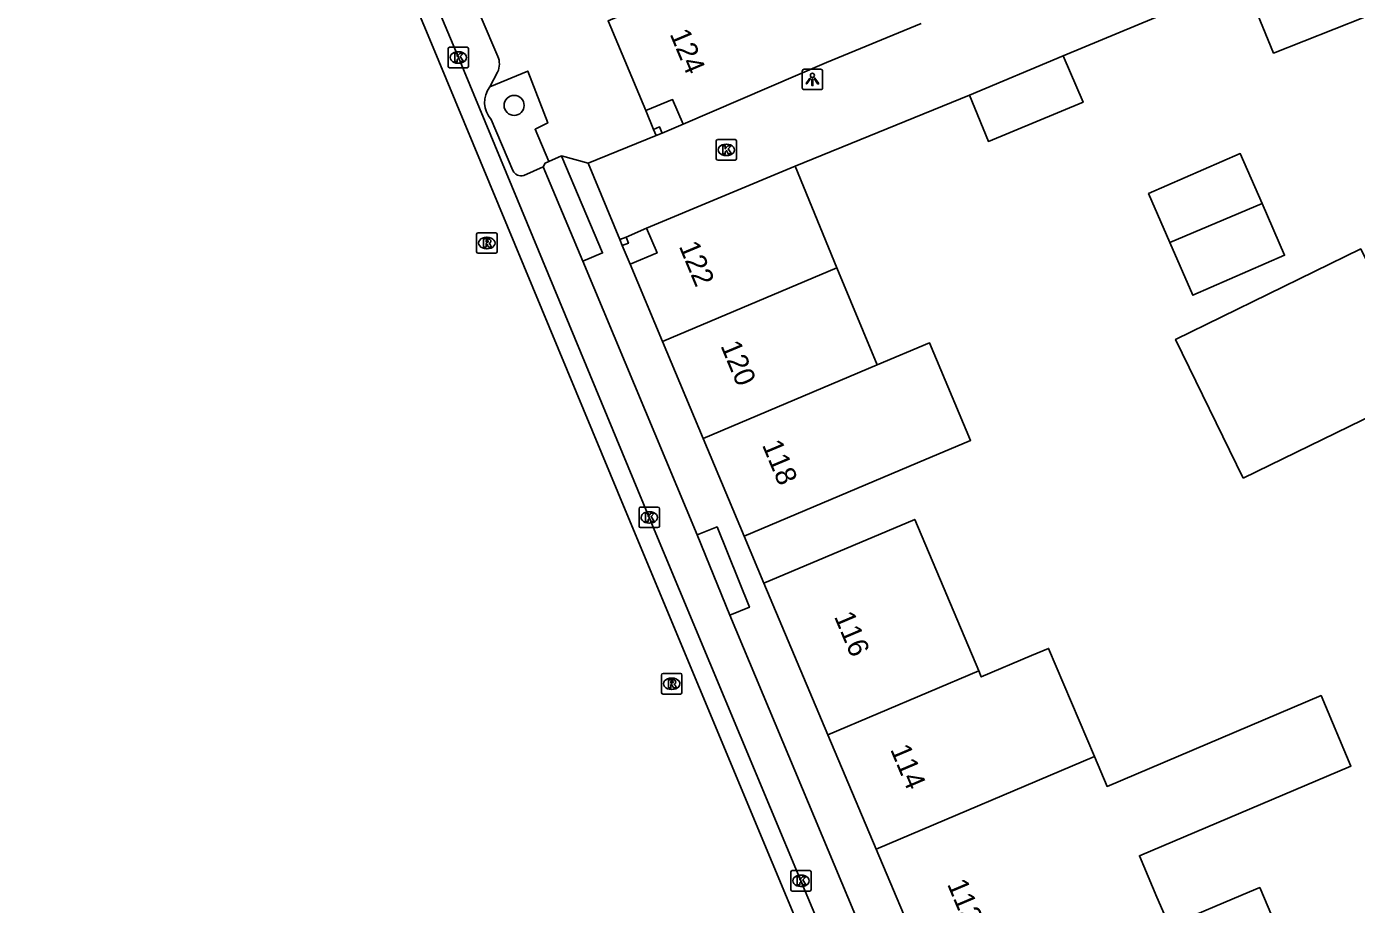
# Model space of a CAD drawing. Extents: x 159718 to 160783, y 383290 to 384030.
# Drawn here: x 159898.4 to 159963.4, y 383415 to 383457.8 of the extents above; entities that cross this region are included whole.
import ezdxf

# ---------------------------------------------------------------- set-up
doc = ezdxf.new("R2010")
doc.units = 0
for name, color, linetype in [('IMGEO_Boom', 7, 'Continuous'), ('IMGEO_Kolk', 7, 'Continuous'), ('IMGEO_Lichtpunt', 7, 'Continuous'), ('IMGEO_Pand', 7, 'Continuous'), ('IMGEO_Pand_nummerreeks', 7, 'Continuous'), ('IMGEO_Pand_overbouw', 7, 'Continuous'), ('IMGEO_Parkeervlak_open', 7, 'Continuous'), ('IMGEO_Rijbaan_lokaal_gesloten', 7, 'Continuous'), ('IMGEO_Rijbaan_lokaal_open', 7, 'Continuous'), ('IMGEO_Rioolput', 7, 'Continuous'), ('IMGEO_Voetpad_open', 7, 'Continuous')]:
    doc.layers.add(name, color=color, linetype=linetype)

msp = doc.modelspace()

# ---------------------------------------------------------------- linework, layer by layer
at = {"layer": 'IMGEO_Boom'}
msp.add_circle((159922.245, 383453.986), 0.489, dxfattribs=at)
at = {"layer": 'IMGEO_Kolk'}
for p, q in [((159919.02, 383455.9), (159919.02, 383456.752)), ((159919.095, 383456.826), (159919.947, 383456.826)), ((159920.021, 383456.752), (159920.021, 383455.9)), ((159919.531, 383456.046), (159919.506, 383456.046)), ((159919.508, 383456.606), (159919.533, 383456.606)), ((159919.947, 383455.826), (159919.095, 383455.826)), ((159932.117, 383451.388), (159932.117, 383452.24)), ((159932.192, 383452.314), (159933.044, 383452.314)), ((159932.605, 383452.094), (159932.63, 383452.094)), ((159933.118, 383452.24), (159933.118, 383451.388)), ((159932.628, 383451.534), (159932.603, 383451.534)), ((159933.044, 383451.314), (159932.192, 383451.314)), ((159928.349, 383433.439), (159928.349, 383434.291)), ((159928.424, 383434.365), (159929.276, 383434.365)), ((159928.837, 383434.145), (159928.862, 383434.145)), ((159929.35, 383434.291), (159929.35, 383433.439)), ((159929.276, 383433.365), (159928.424, 383433.365)), ((159928.86, 383433.585), (159928.835, 383433.585)), ((159935.762, 383415.692), (159935.762, 383416.544)), ((159935.837, 383416.618), (159936.689, 383416.618)), ((159936.25, 383416.398), (159936.275, 383416.398)), ((159936.763, 383416.544), (159936.763, 383415.692)), ((159936.273, 383415.838), (159936.248, 383415.838)), ((159936.689, 383415.618), (159935.837, 383415.618))]:
    msp.add_line(p, q, dxfattribs=at)
for points in [[(159919.02, 383455.9), (159919.02, 383456.752)], [(159919.095, 383456.826), (159919.947, 383456.826)], [(159920.021, 383456.752), (159920.021, 383455.9)], [(159919.341, 383456.526), (159919.464, 383456.526), (159919.464, 383456.375), (159919.594, 383456.526), (159919.758, 383456.526), (159919.612, 383456.375), (159919.765, 383456.126), (159919.613, 383456.126), (159919.528, 383456.29), (159919.464, 383456.223), (159919.464, 383456.126), (159919.341, 383456.126), (159919.341, 383456.526)], [(159919.947, 383455.826), (159919.095, 383455.826)], [(159932.117, 383451.388), (159932.117, 383452.24)], [(159932.192, 383452.314), (159933.044, 383452.314)], [(159933.118, 383452.24), (159933.118, 383451.388)], [(159932.438, 383452.014), (159932.561, 383452.014), (159932.561, 383451.863), (159932.691, 383452.014), (159932.855, 383452.014), (159932.709, 383451.863), (159932.862, 383451.614), (159932.71, 383451.614), (159932.625, 383451.778), (159932.561, 383451.711), (159932.561, 383451.614), (159932.438, 383451.614), (159932.438, 383452.014)], [(159933.044, 383451.314), (159932.192, 383451.314)], [(159928.349, 383433.439), (159928.349, 383434.291)], [(159928.424, 383434.365), (159929.276, 383434.365)], [(159928.67, 383434.065), (159928.793, 383434.065), (159928.793, 383433.914), (159928.923, 383434.065), (159929.087, 383434.065), (159928.941, 383433.914), (159929.094, 383433.665), (159928.942, 383433.665), (159928.857, 383433.829), (159928.793, 383433.762), (159928.793, 383433.665), (159928.67, 383433.665), (159928.67, 383434.065)], [(159929.35, 383434.291), (159929.35, 383433.439)], [(159929.276, 383433.365), (159928.424, 383433.365)], [(159935.762, 383415.692), (159935.762, 383416.544)], [(159935.837, 383416.618), (159936.689, 383416.618)], [(159936.763, 383416.544), (159936.763, 383415.692)], [(159936.083, 383416.318), (159936.206, 383416.318), (159936.206, 383416.167), (159936.336, 383416.318), (159936.5, 383416.318), (159936.354, 383416.167), (159936.507, 383415.918), (159936.355, 383415.918), (159936.27, 383416.082), (159936.206, 383416.015), (159936.206, 383415.918), (159936.083, 383415.918), (159936.083, 383416.318)], [(159936.689, 383415.618), (159935.837, 383415.618)]]:
    msp.add_lwpolyline(points, dxfattribs=at)
for centre, start, end in [((159919.097, 383456.75), 91.55205, 178.44795), ((159919.097, 383456.75), 91.55205, 178.44795), ((159919.945, 383456.75), 1.55205, 88.44795), ((159919.945, 383456.75), 1.55205, 88.44795), ((159919.097, 383455.902), 181.55205, 268.44795), ((159919.097, 383455.902), 181.55205, 268.44795), ((159919.945, 383455.902), 271.55205, 358.44795), ((159919.945, 383455.902), 271.55205, 358.44795), ((159932.194, 383452.238), 91.55205, 178.44795), ((159932.194, 383452.238), 91.55205, 178.44795), ((159933.042, 383452.238), 1.55205, 88.44795), ((159933.042, 383452.238), 1.55205, 88.44795), ((159932.194, 383451.39), 181.55205, 268.44795), ((159932.194, 383451.39), 181.55205, 268.44795), ((159933.042, 383451.39), 271.55205, 358.44795), ((159933.042, 383451.39), 271.55205, 358.44795), ((159928.426, 383434.289), 91.55205, 178.44795), ((159928.426, 383434.289), 91.55205, 178.44795), ((159929.274, 383434.289), 1.55205, 88.44795), ((159929.274, 383434.289), 1.55205, 88.44795), ((159928.426, 383433.441), 181.55205, 268.44795), ((159928.426, 383433.441), 181.55205, 268.44795), ((159929.274, 383433.441), 271.55205, 358.44795), ((159929.274, 383433.441), 271.55205, 358.44795), ((159935.839, 383416.542), 91.55205, 178.44795), ((159935.839, 383416.542), 91.55205, 178.44795), ((159936.687, 383416.542), 1.55205, 88.44795), ((159936.687, 383416.542), 1.55205, 88.44795), ((159935.839, 383415.694), 181.55205, 268.44795), ((159935.839, 383415.694), 181.55205, 268.44795), ((159936.687, 383415.694), 271.55205, 358.44795), ((159936.687, 383415.694), 271.55205, 358.44795)]:
    msp.add_arc(centre, 0.0765, start, end, dxfattribs=at)
for centre, major_axis, ratio, start_param, end_param in [((159919.507, 383456.326), (-0.387, 0.002), 0.722429, 4.712389, 7.853982), ((159919.532, 383456.326), (-0.39, 0.002), 0.717154, 1.570796, 4.712389), ((159932.604, 383451.814), (-0.387, 0.002), 0.722429, 4.712389, 7.853982), ((159932.629, 383451.814), (-0.39, 0.002), 0.717154, 1.570796, 4.712389), ((159928.836, 383433.865), (-0.387, 0.002), 0.722429, 4.712389, 7.853982), ((159928.861, 383433.865), (-0.39, 0.002), 0.717154, 1.570796, 4.712389), ((159936.249, 383416.118), (-0.387, 0.002), 0.722429, 4.712389, 7.853982), ((159936.274, 383416.118), (-0.39, 0.002), 0.717154, 1.570796, 4.712389)]:
    msp.add_ellipse(centre, major_axis=major_axis, ratio=ratio, start_param=start_param, end_param=end_param, dxfattribs=at)
at = {"layer": 'IMGEO_Lichtpunt'}
for p, q in [((159936.323, 383455.658), (159936.323, 383454.851)), ((159936.323, 383455.658), (159936.323, 383454.851)), ((159937.225, 383455.753), (159936.417, 383455.753)), ((159937.225, 383455.753), (159936.417, 383455.753)), ((159937.319, 383454.851), (159937.319, 383455.658)), ((159937.319, 383454.851), (159937.319, 383455.658)), ((159936.417, 383454.757), (159937.225, 383454.757)), ((159936.417, 383454.757), (159937.225, 383454.757))]:
    msp.add_line(p, q, dxfattribs=at)
for points in [[(159936.697, 383455.322), (159936.736, 383455.294), (159936.548, 383455.032), (159936.51, 383455.059), (159936.697, 383455.322)], [(159936.799, 383455.274), (159936.846, 383455.274), (159936.846, 383454.952), (159936.799, 383454.952), (159936.799, 383455.274)], [(159936.909, 383455.294), (159936.947, 383455.321), (159937.134, 383455.059), (159937.095, 383455.031), (159936.909, 383455.294)]]:
    msp.add_lwpolyline(points, dxfattribs=at)
msp.add_circle((159936.822, 383455.456), 0.0994, dxfattribs=at)
for centre, start, end in [((159936.417, 383455.658), 90, 180), ((159936.417, 383455.658), 90, 180), ((159937.225, 383455.658), 0, 90), ((159937.225, 383455.658), 0, 90), ((159936.417, 383454.851), 180, 270), ((159936.417, 383454.851), 180, 270), ((159937.225, 383454.851), 270, 0), ((159937.225, 383454.851), 270, 360)]:
    msp.add_arc(centre, 0.0946, start, end, dxfattribs=at)
at = {"layer": 'IMGEO_Pand'}
for points in [[(159930.512, 383453.067), (159929.988, 383454.273), (159928.687, 383453.73), (159926.833, 383458.111), (159927.575, 383458.425)], [(159930.512, 383453.067), (159937.509, 383456.085), (159942.134, 383457.984)], [(159949.078, 383456.402), (159950.045, 383454.136), (159945.425, 383452.226), (159944.496, 383454.491)], [(159944.496, 383454.491), (159949.078, 383456.402)], [(159929.183, 383452.518), (159929.06, 383452.815), (159929.351, 383452.935), (159929.473, 383452.638)], [(159929.183, 383452.518), (159929.473, 383452.638)], [(159954.289, 383447.292), (159953.249, 383449.677), (159957.732, 383451.633), (159958.795, 383449.195)], [(159935.973, 383451.013), (159928.715, 383447.99)], [(159935.973, 383451.013), (159938.019, 383446.06)], [(159958.795, 383449.195), (159959.897, 383446.669), (159955.413, 383444.713), (159954.289, 383447.292)], [(159954.289, 383447.292), (159958.795, 383449.195)], [(159927.714, 383447.555), (159927.83, 383447.254), (159927.53, 383447.139), (159927.414, 383447.439)], [(159927.714, 383447.555), (159927.414, 383447.439)], [(159929.494, 383442.463), (159927.913, 383446.237), (159929.233, 383446.784), (159928.715, 383447.99)], [(159957.872, 383435.782), (159954.567, 383442.56), (159963.62, 383446.974), (159966.924, 383440.196), (159957.872, 383435.782)], [(159929.494, 383442.463), (159938.019, 383446.06)], [(159938.019, 383446.06), (159939.979, 383441.314)], [(159931.482, 383437.721), (159929.494, 383442.463)], [(159939.979, 383441.314), (159942.536, 383442.395), (159944.552, 383437.627), (159941.955, 383436.529), (159933.483, 383432.945)], [(159939.979, 383441.314), (159931.482, 383437.721)], [(159933.483, 383432.945), (159931.482, 383437.721)], [(159934.446, 383430.646), (159941.822, 383433.767), (159944.954, 383426.366)], [(159937.575, 383423.245), (159934.446, 383430.646)], [(159944.954, 383426.366), (159945.076, 383426.077), (159947.526, 383427.114), (159948.366, 383427.47), (159950.602, 383422.189)], [(159937.575, 383423.245), (159944.954, 383426.366)], [(159950.602, 383422.189), (159951.219, 383420.731), (159961.683, 383425.162), (159963.141, 383421.717), (159952.803, 383417.339), (159953.658, 383415.318), (159953.942, 383414.647), (159954.252, 383413.915)], [(159939.933, 383417.67), (159937.575, 383423.245)], [(159950.602, 383422.189), (159939.933, 383417.67)], [(159943.453, 383409.345), (159943.143, 383410.078), (159939.933, 383417.67)], [(159954.252, 383413.915), (159958.189, 383415.581), (159958.686, 383415.791), (159960.881, 383410.604), (159959.855, 383410.17)]]:
    msp.add_lwpolyline(points, dxfattribs=at)
at = {"layer": 'IMGEO_Pand_overbouw'}
for points in [[(159928.687, 383453.73), (159929.06, 383452.815), (159929.183, 383452.518), (159929.473, 383452.638), (159930.512, 383453.067), (159929.988, 383454.273)], [(159927.913, 383446.237), (159929.233, 383446.784), (159928.715, 383447.99), (159927.714, 383447.555), (159927.414, 383447.439), (159927.53, 383447.139)]]:
    msp.add_lwpolyline(points, close=True, dxfattribs=at)
at = {"layer": 'IMGEO_Parkeervlak_open'}
for points in [[(159922.183, 383450.803), (159921.122, 383453.294)], [(159923.671, 383450.979), (159922.714, 383450.569)]]:
    msp.add_lwpolyline(points, dxfattribs=at)
for centre, radius, start, end in [((159922.055, 383454.135), 1.256, 142.53357, 222.03339), ((159922.581, 383450.986), 0.438, 204.71824, 287.7177)]:
    msp.add_arc(centre, radius, start, end, dxfattribs=at)
at = {"layer": 'IMGEO_Rijbaan_lokaal_gesloten'}
for points in [[(159899.231, 383504.853), (159900.789, 383501.196), (159901.285, 383500), (159906.203, 383488.152), (159911.754, 383474.791), (159919.519, 383456.326), (159928.849, 383433.865), (159936.262, 383416.118), (159943.529, 383398.824)], [(159942.587, 383398.482), (159942.26, 383399.261), (159934.862, 383417.01), (159927.747, 383434.036), (159918.123, 383457.211), (159910.35, 383475.775), (159903.109, 383492.991), (159898.421, 383504.292)]]:
    msp.add_lwpolyline(points, dxfattribs=at)
at = {"layer": 'IMGEO_Rijbaan_lokaal_open'}
for points in [[(159965.284, 383458.881), (159959.358, 383456.539), (159957.898, 383460.084), (159949.078, 383456.402)], [(159944.496, 383454.491), (159935.973, 383451.013)], [(159929.473, 383452.638), (159930.512, 383453.067)], [(159925.857, 383451.162), (159929.183, 383452.518)], [(159927.414, 383447.439), (159925.857, 383451.162)], [(159928.715, 383447.99), (159927.714, 383447.555)]]:
    msp.add_lwpolyline(points, dxfattribs=at)
at = {"layer": 'IMGEO_Rioolput'}
for p, q in [((159920.411, 383446.838), (159920.411, 383447.69)), ((159920.486, 383447.764), (159921.338, 383447.764)), ((159920.899, 383447.544), (159920.924, 383447.544)), ((159921.412, 383447.69), (159921.412, 383446.838)), ((159920.922, 383446.984), (159920.897, 383446.984)), ((159921.338, 383446.764), (159920.486, 383446.764)), ((159929.446, 383425.314), (159929.446, 383426.166)), ((159929.521, 383426.24), (159930.373, 383426.24)), ((159930.447, 383426.166), (159930.447, 383425.314)), ((159929.957, 383425.46), (159929.932, 383425.46)), ((159929.934, 383426.02), (159929.959, 383426.02)), ((159930.373, 383425.24), (159929.521, 383425.24))]:
    msp.add_line(p, q, dxfattribs=at)
for points in [[(159920.411, 383446.838), (159920.411, 383447.69)], [(159920.486, 383447.764), (159921.338, 383447.764)], [(159921.412, 383447.69), (159921.412, 383446.838)], [(159921, 383447.462), (159920.748, 383447.464), (159920.748, 383447.064)], [(159920.748, 383447.064), (159920.872, 383447.064), (159920.872, 383447.226), (159920.883, 383447.226)], [(159920.926, 383447.383), (159920.872, 383447.383), (159920.872, 383447.302)], [(159920.872, 383447.302), (159920.924, 383447.302)], [(159920.93, 383447.197), (159921.001, 383447.064), (159921.141, 383447.064), (159921.076, 383447.19)], [(159921.338, 383446.764), (159920.486, 383446.764)], [(159929.446, 383425.314), (159929.446, 383426.166)], [(159929.521, 383426.24), (159930.373, 383426.24)], [(159930.447, 383426.166), (159930.447, 383425.314)], [(159930.035, 383425.938), (159929.783, 383425.94), (159929.783, 383425.54)], [(159929.783, 383425.54), (159929.907, 383425.54), (159929.907, 383425.702), (159929.918, 383425.702)], [(159929.961, 383425.859), (159929.907, 383425.859), (159929.907, 383425.778)], [(159929.907, 383425.778), (159929.959, 383425.778)], [(159929.965, 383425.673), (159930.036, 383425.54), (159930.176, 383425.54), (159930.111, 383425.666)], [(159930.373, 383425.24), (159929.521, 383425.24)]]:
    msp.add_lwpolyline(points, dxfattribs=at)
for centre, radius, start, end in [((159920.488, 383447.688), 0.0765, 91.55205, 178.44795), ((159920.488, 383447.688), 0.0765, 91.55205, 178.44795), ((159921.336, 383447.688), 0.0765, 1.55205, 88.44795), ((159921.336, 383447.688), 0.0765, 1.55205, 88.44795), ((159920.882, 383447.173), 0.0533, 26.02933, 88.69889), ((159920.908, 383447.491), 0.19, 274.7715, 282.96867), ((159920.932, 383447.287), 0.0964, 77.00612, 93.18647), ((159920.946, 383447.344), 0.0378, 276.66336, 79.67722), ((159920.999, 383447.352), 0.109, 350.36119, 89.41601), ((159920.997, 383447.352), 0.112, 277.58423, 350.98172), ((159920.981, 383447.137), 0.108, 29.51342, 73.79051), ((159920.488, 383446.84), 0.0765, 181.55205, 268.44795), ((159920.488, 383446.84), 0.0765, 181.55205, 268.44795), ((159921.336, 383446.84), 0.0765, 271.55205, 358.44795), ((159921.336, 383446.84), 0.0765, 271.55205, 358.44795), ((159929.523, 383426.164), 0.0765, 91.55205, 178.44795), ((159929.523, 383426.164), 0.0765, 91.55205, 178.44795), ((159930.371, 383426.164), 0.0765, 1.55205, 88.44795), ((159930.371, 383426.164), 0.0765, 1.55205, 88.44795), ((159929.917, 383425.649), 0.0533, 26.02933, 88.69889), ((159929.943, 383425.967), 0.19, 274.7715, 282.96867), ((159929.967, 383425.763), 0.0964, 77.00612, 93.18647), ((159929.981, 383425.82), 0.0378, 276.66336, 79.67722), ((159930.034, 383425.828), 0.109, 350.36119, 89.41601), ((159930.032, 383425.828), 0.112, 277.58423, 350.98172), ((159930.016, 383425.613), 0.108, 29.51342, 73.79051), ((159929.523, 383425.316), 0.0765, 181.55205, 268.44795), ((159929.523, 383425.316), 0.0765, 181.55205, 268.44795), ((159930.371, 383425.316), 0.0765, 271.55205, 358.44795), ((159930.371, 383425.316), 0.0765, 271.55205, 358.44795)]:
    msp.add_arc(centre, radius, start, end, dxfattribs=at)
for centre, major_axis, ratio, start_param, end_param in [((159920.898, 383447.264), (-0.387, 0.002), 0.722429, 4.712389, 7.853982), ((159920.923, 383447.264), (-0.39, 0.002), 0.717154, 1.570796, 4.712389), ((159929.933, 383425.74), (-0.387, 0.002), 0.722429, 4.712389, 7.853982), ((159929.958, 383425.74), (-0.39, 0.002), 0.717154, 1.570796, 4.712389)]:
    msp.add_ellipse(centre, major_axis=major_axis, ratio=ratio, start_param=start_param, end_param=end_param, dxfattribs=at)
at = {"layer": 'IMGEO_Voetpad_open'}
for points in [[(159921.451, 383456.381), (159919.872, 383460.083)], [(159923.936, 383451.247), (159923.273, 383452.823), (159923.891, 383453.133), (159922.909, 383455.658), (159921.058, 383454.899)], [(159921.058, 383454.899), (159921.44, 383455.616)], [(159924.561, 383451.528), (159923.936, 383451.247)], [(159925.857, 383451.162), (159924.561, 383451.528)], [(159924.561, 383451.528), (159924.581, 383451.48), (159926.565, 383446.785), (159925.607, 383446.38)], [(159923.671, 383450.979), (159923.669, 383450.985), (159923.756, 383451.166), (159923.936, 383451.247)], [(159925.607, 383446.38), (159924.005, 383450.172), (159923.671, 383450.979)], [(159925.607, 383446.38), (159931.198, 383433.008)], [(159931.198, 383433.008), (159932.162, 383433.398), (159933.747, 383429.481), (159932.783, 383429.091)], [(159932.783, 383429.091), (159931.198, 383433.008)], [(159933.483, 383432.945), (159934.446, 383430.646)], [(159932.783, 383429.091), (159945.279, 383399.252)]]:
    msp.add_lwpolyline(points, dxfattribs=at)
msp.add_arc((159920.553, 383456.011), 0.971, 335.97923, 22.37316, dxfattribs=at)

# ---------------------------------------------------------------- texts
at = {"layer": 'IMGEO_Pand_nummerreeks'}
for s, rotation, p in [('124', 292.79205, (159929.834, 383457.478)), ('122', 292.69006, (159930.282, 383447.113)), ('120', 292.73607, (159932.317, 383442.25)), ('118', 292.73475, (159934.346, 383437.408)), ('116', 292.9177, (159937.867, 383429.028)), ('114', 292.9264, (159940.61, 383422.539)), ('112', 292.9181, (159943.392, 383415.959))]:
    msp.add_text(s, height=1, rotation=rotation, dxfattribs=at).set_placement(p)

doc.saveas('drawing.dxf')
